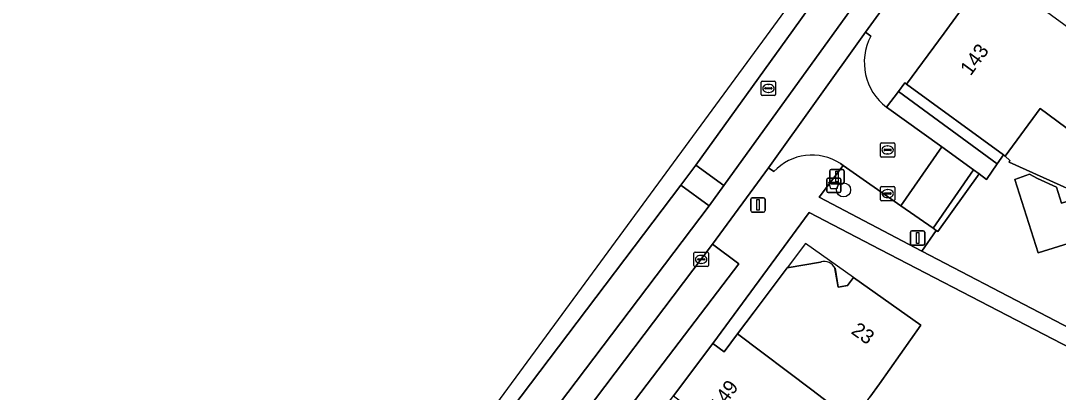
# Model space of a CAD drawing. Extents: x 160349 to 161355, y 381727 to 382854.
# Drawn here: x 160629.9 to 160702.1, y 382428.4 to 382454.3 of the extents above; entities that cross this region are included whole.
import ezdxf

# ---------------------------------------------------------------- set-up
doc = ezdxf.new("R2010")
doc.units = 0
for name, color, linetype in [('IMGEO_Afvalbak', 7, 'Continuous'), ('IMGEO_Boom', 7, 'Continuous'), ('IMGEO_Erf', 7, 'Continuous'), ('IMGEO_Groenvoorziening', 7, 'Continuous'), ('IMGEO_Haag', 7, 'Continuous'), ('IMGEO_Kolk', 7, 'Continuous'), ('IMGEO_Lichtmast', 7, 'Continuous'), ('IMGEO_Muur', 7, 'Continuous'), ('IMGEO_Pand', 7, 'Continuous'), ('IMGEO_Pand_nummerreeks', 7, 'Continuous'), ('IMGEO_Pand_overbouw', 7, 'Continuous'), ('IMGEO_Parkeervlak_open', 7, 'Continuous'), ('IMGEO_Rijbaan_lokaal_gesloten', 7, 'Continuous'), ('IMGEO_Rijbaan_lokaal_open', 7, 'Continuous'), ('IMGEO_Rioolput', 7, 'Continuous'), ('IMGEO_Verkeersbordpaal', 7, 'Continuous'), ('IMGEO_Voetpad_open', 7, 'Continuous'), ('IMGEO_Woonerf_open', 7, 'Continuous')]:
    doc.layers.add(name, color=color, linetype=linetype)

msp = doc.modelspace()

# ---------------------------------------------------------------- linework, layer by layer
at = {"layer": 'IMGEO_Afvalbak'}
for p, q in [((160685.967, 382442.427), (160685.967, 382443.227)), ((160685.967, 382443.227), (160685.967, 382442.427)), ((160686.067, 382443.327), (160686.857, 382443.327)), ((160686.857, 382443.327), (160686.067, 382443.327)), ((160686.957, 382443.227), (160686.957, 382442.427)), ((160686.957, 382442.427), (160686.957, 382443.227)), ((160686.857, 382442.327), (160686.067, 382442.327)), ((160686.067, 382442.327), (160686.857, 382442.327))]:
    msp.add_line(p, q, dxfattribs=at)
msp.add_lwpolyline([(160686.11, 382443.041), (160686.814, 382443.041), (160686.665, 382442.571), (160686.259, 382442.571), (160686.11, 382443.041)], dxfattribs=at)
for centre, start, end in [((160686.067, 382443.227), 90, 180), ((160686.067, 382443.227), 90, 180), ((160686.857, 382443.227), 0, 90), ((160686.857, 382443.227), 360, 90), ((160686.067, 382442.427), 180, 270), ((160686.067, 382442.427), 180, 270), ((160686.857, 382442.427), 270, 0), ((160686.857, 382442.427), 270, 0)]:
    msp.add_arc(centre, 0.1, start, end, dxfattribs=at)
at = {"layer": 'IMGEO_Boom'}
msp.add_circle((160687.136, 382442.5), 0.489, dxfattribs=at)
at = {"layer": 'IMGEO_Erf'}
for points in [[(160703.231, 382446.384), (160700.813, 382448.159), (160698.385, 382444.843), (160698.7, 382444.542), (160698.651, 382444.432), (160706.474, 382440.908)], [(160708.642, 382428.527), (160689.692, 382438.362), (160684.752, 382440.931), (160678.05, 382431.824), (160678.822, 382431.239), (160679.769, 382432.498), (160680.924, 382434.033), (160683.224, 382437.09), (160685.543, 382437.484)], [(160686.541, 382437.041), (160686.762, 382435.74), (160687.422, 382435.852), (160687.826, 382436.421), (160692.521, 382433.089), (160689.628, 382429.012), (160688.972, 382428.088)]]:
    msp.add_lwpolyline(points, dxfattribs=at)
msp.add_arc((160685.814, 382436.749), 0.783, 21.88014, 110.24817, dxfattribs=at)
at = {"layer": 'IMGEO_Groenvoorziening'}
for points in [[(160691.527, 382449.864), (160691.401, 382449.952), (160690.952, 382449.356), (160697.833, 382444.321), (160698.257, 382444.937)], [(160690.952, 382449.356), (160690.124, 382448.255), (160693.976, 382445.488), (160696.188, 382443.899), (160696.562, 382443.63), (160697.074, 382443.216), (160697.833, 382444.321)], [(160687.101, 382444.21), (160685.434, 382442.005), (160692.572, 382438.247), (160693.581, 382439.686), (160693.369, 382439.834), (160691.118, 382441.405)]]:
    msp.add_lwpolyline(points, close=True, dxfattribs=at)
at = {"layer": 'IMGEO_Haag'}
msp.add_lwpolyline([(160697.833, 382444.321), (160698.257, 382444.937), (160691.527, 382449.864), (160691.401, 382449.952), (160690.952, 382449.356)], close=True, dxfattribs=at)
at = {"layer": 'IMGEO_Kolk'}
for p, q in [((160689.709, 382441.823), (160689.709, 382442.675)), ((160689.784, 382442.749), (160690.636, 382442.749)), ((160690.197, 382442.529), (160690.222, 382442.529)), ((160690.71, 382442.675), (160690.71, 382441.823)), ((160690.636, 382441.749), (160689.784, 382441.749)), ((160689.968, 382442.243), (160689.968, 382442.255)), ((160690.406, 382442.206), (160690.008, 382442.206)), ((160690.011, 382442.292), (160690.409, 382442.292)), ((160690.22, 382441.969), (160690.195, 382441.969)), ((160690.452, 382442.255), (160690.452, 382442.243)), ((160676.808, 382438.171), (160677.66, 382438.171)), ((160676.733, 382437.245), (160676.733, 382438.097)), ((160676.992, 382437.665), (160676.992, 382437.677)), ((160677.43, 382437.628), (160677.032, 382437.628)), ((160677.035, 382437.714), (160677.433, 382437.714)), ((160677.244, 382437.391), (160677.219, 382437.391)), ((160677.221, 382437.951), (160677.246, 382437.951)), ((160677.476, 382437.677), (160677.476, 382437.665)), ((160677.734, 382438.097), (160677.734, 382437.245)), ((160677.66, 382437.171), (160676.808, 382437.171))]:
    msp.add_line(p, q, dxfattribs=at)
for points in [[(160689.709, 382441.823), (160689.709, 382442.675)], [(160689.784, 382442.749), (160690.636, 382442.749)], [(160690.71, 382442.675), (160690.71, 382441.823)], [(160690.636, 382441.749), (160689.784, 382441.749)], [(160676.808, 382438.171), (160677.66, 382438.171)], [(160676.733, 382437.245), (160676.733, 382438.097)], [(160677.734, 382438.097), (160677.734, 382437.245)], [(160677.66, 382437.171), (160676.808, 382437.171)]]:
    msp.add_lwpolyline(points, dxfattribs=at)
for centre, radius, start, end in [((160689.786, 382442.673), 0.0765, 91.55205, 178.44795), ((160689.786, 382442.673), 0.0765, 91.55205, 178.44795), ((160690.634, 382442.673), 0.0765, 1.55205, 88.44795), ((160690.634, 382442.673), 0.0765, 1.55205, 88.44795), ((160689.786, 382441.825), 0.0765, 181.55205, 268.44795), ((160689.786, 382441.825), 0.0765, 181.55205, 268.44795), ((160690.008, 382442.252), 0.0403, 85.87752, 175.75265), ((160690.005, 382442.242), 0.0366, 178.93798, 274.71019), ((160690.409, 382442.249), 0.043, 264.86636, 352.45326), ((160690.413, 382442.254), 0.0386, 1.73085, 96.63898), ((160690.634, 382441.825), 0.0765, 271.55205, 358.44795), ((160690.634, 382441.825), 0.0765, 271.55205, 358.44795), ((160676.81, 382438.095), 0.0765, 91.55205, 178.44795), ((160676.81, 382438.095), 0.0765, 91.55205, 178.44795), ((160677.658, 382438.095), 0.0765, 1.55205, 88.44795), ((160677.658, 382438.095), 0.0765, 1.55205, 88.44795), ((160677.032, 382437.674), 0.0403, 85.87752, 175.75265), ((160677.029, 382437.664), 0.0366, 178.93798, 274.71019), ((160677.433, 382437.671), 0.043, 264.86636, 352.45326), ((160677.437, 382437.676), 0.0386, 1.73085, 96.63898), ((160676.81, 382437.247), 0.0765, 181.55205, 268.44795), ((160676.81, 382437.247), 0.0765, 181.55205, 268.44795), ((160677.658, 382437.247), 0.0765, 271.55205, 358.44795), ((160677.658, 382437.247), 0.0765, 271.55205, 358.44795)]:
    msp.add_arc(centre, radius, start, end, dxfattribs=at)
for centre, major_axis, ratio, start_param, end_param in [((160690.196, 382442.249), (-0.387, 0.002), 0.722429, 4.712389, 7.853982), ((160690.221, 382442.249), (-0.39, 0.002), 0.717154, 1.570796, 4.712389), ((160677.22, 382437.671), (-0.387, 0.002), 0.722429, 4.712389, 7.853982), ((160677.245, 382437.671), (-0.39, 0.002), 0.717154, 1.570796, 4.712389)]:
    msp.add_ellipse(centre, major_axis=major_axis, ratio=ratio, start_param=start_param, end_param=end_param, dxfattribs=at)
at = {"layer": 'IMGEO_Lichtmast'}
for p, q in [((160680.688, 382441.06), (160680.688, 382441.86)), ((160680.688, 382441.86), (160680.688, 382441.06)), ((160680.788, 382441.96), (160681.578, 382441.96)), ((160681.578, 382441.96), (160680.788, 382441.96)), ((160681.678, 382441.86), (160681.678, 382441.06)), ((160681.678, 382441.06), (160681.678, 382441.86)), ((160681.578, 382440.96), (160680.788, 382440.96)), ((160680.788, 382440.96), (160681.578, 382440.96)), ((160691.796, 382438.76), (160691.796, 382439.56)), ((160691.796, 382439.56), (160691.796, 382438.76)), ((160691.896, 382439.66), (160692.686, 382439.66)), ((160692.686, 382439.66), (160691.896, 382439.66)), ((160692.786, 382439.56), (160692.786, 382438.76)), ((160692.786, 382438.76), (160692.786, 382439.56)), ((160692.686, 382438.66), (160691.896, 382438.66)), ((160691.896, 382438.66), (160692.686, 382438.66))]:
    msp.add_line(p, q, dxfattribs=at)
for points in [[(160681.108, 382441.835), (160681.258, 382441.835), (160681.258, 382441.085), (160681.108, 382441.085), (160681.108, 382441.835)], [(160692.216, 382439.535), (160692.366, 382439.535), (160692.366, 382438.785), (160692.216, 382438.785), (160692.216, 382439.535)]]:
    msp.add_lwpolyline(points, dxfattribs=at)
for centre, start, end in [((160680.788, 382441.86), 90, 180), ((160680.788, 382441.86), 90, 180), ((160681.578, 382441.86), 0, 90), ((160681.578, 382441.86), 360, 90), ((160680.788, 382441.06), 180, 270), ((160680.788, 382441.06), 180, 270), ((160681.578, 382441.06), 270, 0), ((160681.578, 382441.06), 270, 0), ((160691.896, 382439.56), 90, 180), ((160691.896, 382439.56), 90, 180), ((160692.686, 382439.56), 0, 90), ((160692.686, 382439.56), 360, 90), ((160691.896, 382438.76), 180, 270), ((160691.896, 382438.76), 180, 270), ((160692.686, 382438.76), 270, 0), ((160692.686, 382438.76), 270, 0)]:
    msp.add_arc(centre, 0.1, start, end, dxfattribs=at)
at = {"layer": 'IMGEO_Muur'}
for points in [[(160698.651, 382444.432), (160706.474, 382440.908)], [(160689.692, 382438.362), (160708.642, 382428.527)]]:
    msp.add_lwpolyline(points, dxfattribs=at)
at = {"layer": 'IMGEO_Pand'}
for points in [[(160705.158, 382454.093), (160704.183, 382452.759), (160697.324, 382457.781), (160694.128, 382453.417), (160691.527, 382449.864), (160698.257, 382444.937), (160698.385, 382444.843), (160700.813, 382448.159), (160703.231, 382446.384), (160704.865, 382448.608), (160705.936, 382447.921), (160709.443, 382445.246), (160712.165, 382448.954), (160711.552, 382449.409)], [(160687.787, 382426.418), (160684.92, 382428.592), (160679.769, 382432.498), (160678.822, 382431.239), (160678.05, 382431.824), (160675.318, 382428.177), (160685.225, 382420.754), (160686.571, 382422.53), (160688.434, 382425.072), (160687.381, 382425.847)]]:
    msp.add_lwpolyline(points, close=True, dxfattribs=at)
msp.add_lwpolyline([(160685.543, 382437.484), (160683.224, 382437.09), (160680.924, 382434.033), (160679.769, 382432.498), (160684.92, 382428.592), (160687.787, 382426.418), (160688.972, 382428.088), (160689.628, 382429.012), (160692.521, 382433.089), (160687.826, 382436.421), (160687.422, 382435.852), (160686.762, 382435.74), (160686.541, 382437.041)], dxfattribs=at)
msp.add_arc((160685.814, 382436.749), 0.783, 21.88014, 110.24817, dxfattribs=at)
at = {"layer": 'IMGEO_Pand_overbouw'}
for points in [[(160687.826, 382436.421), (160684.498, 382438.783), (160683.224, 382437.09), (160685.57, 382437.494)], [(160686.545, 382437.05), (160686.762, 382435.74), (160687.435, 382435.863), (160687.826, 382436.421)]]:
    msp.add_lwpolyline(points, dxfattribs=at)
msp.add_arc((160685.811, 382436.731), 0.8, 23.48067, 107.55176, dxfattribs=at)
at = {"layer": 'IMGEO_Parkeervlak_open'}
for points in [[(160709.462, 382436.088), (160708.187, 382439.965), (160708, 382439.902), (160707.934, 382440.121), (160705.677, 382439.445), (160705.171, 382441.067), (160704.958, 382441.002), (160704.831, 382441.431), (160703.575, 382441.968), (160702.309, 382441.575), (160701.961, 382442.695), (160700.638, 382443.308), (160700.071, 382443.589), (160699.055, 382443.236), (160700.667, 382438.124), (160703.133, 382438.884), (160703.778, 382436.86), (160706.242, 382437.58), (160706.975, 382435.333)], [(160679.847, 382437.355), (160678.018, 382438.723), (160656.263, 382409.97), (160657.983, 382408.647)]]:
    msp.add_lwpolyline(points, close=True, dxfattribs=at)
at = {"layer": 'IMGEO_Rijbaan_lokaal_gesloten'}
msp.add_lwpolyline([(160737.875, 382529.651), (160728.372, 382516.708), (160650.372, 382410.468), (160605.248, 382351.983), (160599.593, 382344.653), (160582.793, 382322.877), (160584.192, 382321.808), (160675.822, 382442.831), (160676.854, 382444.234), (160683.603, 382453.599), (160687.5, 382459.031), (160688.505, 382460.429), (160689.911, 382462.447)], close=True, dxfattribs=at)
msp.add_lwpolyline([(160689.474, 382457.602), (160678.811, 382442.8), (160677.781, 382441.391), (160586.102, 382320.345), (160587.515, 382319.259), (160589.403, 382321.703), (160656.263, 382409.97), (160678.018, 382438.723), (160681.906, 382444.04), (160688.656, 382453.471), (160692.975, 382459.439)], dxfattribs=at)
at = {"layer": 'IMGEO_Rijbaan_lokaal_open'}
for points in [[(160689.474, 382457.602), (160687.5, 382459.031), (160683.603, 382453.599), (160676.854, 382444.234), (160678.811, 382442.8)], [(160676.854, 382444.234), (160675.822, 382442.831), (160677.781, 382441.391), (160678.811, 382442.8)], [(160582.415, 382322.387), (160587.184, 382318.772), (160587.515, 382319.259), (160586.102, 382320.345), (160677.781, 382441.391), (160675.822, 382442.831), (160584.192, 382321.808), (160582.793, 382322.877)]]:
    msp.add_lwpolyline(points, close=True, dxfattribs=at)
at = {"layer": 'IMGEO_Rioolput'}
for p, q in [((160681.411, 382449.139), (160681.411, 382449.991)), ((160681.486, 382450.065), (160682.338, 382450.065)), ((160681.899, 382449.845), (160681.924, 382449.845)), ((160682.412, 382449.991), (160682.412, 382449.139)), ((160682.338, 382449.065), (160681.486, 382449.065)), ((160681.67, 382449.559), (160681.67, 382449.571)), ((160682.108, 382449.522), (160681.71, 382449.522)), ((160681.713, 382449.608), (160682.111, 382449.608)), ((160681.922, 382449.285), (160681.897, 382449.285)), ((160682.154, 382449.571), (160682.154, 382449.559)), ((160689.7, 382444.857), (160689.7, 382445.709)), ((160689.775, 382445.783), (160690.627, 382445.783)), ((160690.002, 382445.326), (160690.4, 382445.326)), ((160690.188, 382445.563), (160690.213, 382445.563)), ((160690.701, 382445.709), (160690.701, 382444.857)), ((160690.627, 382444.783), (160689.775, 382444.783)), ((160689.959, 382445.277), (160689.959, 382445.289)), ((160690.397, 382445.24), (160689.999, 382445.24)), ((160690.211, 382445.003), (160690.186, 382445.003)), ((160690.443, 382445.289), (160690.443, 382445.277))]:
    msp.add_line(p, q, dxfattribs=at)
for points in [[(160681.411, 382449.139), (160681.411, 382449.991)], [(160681.486, 382450.065), (160682.338, 382450.065)], [(160682.412, 382449.991), (160682.412, 382449.139)], [(160682.338, 382449.065), (160681.486, 382449.065)], [(160689.7, 382444.857), (160689.7, 382445.709)], [(160689.775, 382445.783), (160690.627, 382445.783)], [(160690.701, 382445.709), (160690.701, 382444.857)], [(160690.627, 382444.783), (160689.775, 382444.783)]]:
    msp.add_lwpolyline(points, dxfattribs=at)
for centre, radius, start, end in [((160681.488, 382449.989), 0.0765, 91.55205, 178.44795), ((160681.488, 382449.989), 0.0765, 91.55205, 178.44795), ((160682.336, 382449.989), 0.0765, 1.55205, 88.44795), ((160682.336, 382449.989), 0.0765, 1.55205, 88.44795), ((160681.488, 382449.141), 0.0765, 181.55205, 268.44795), ((160681.488, 382449.141), 0.0765, 181.55205, 268.44795), ((160681.71, 382449.568), 0.0403, 85.87752, 175.75265), ((160681.707, 382449.558), 0.0366, 178.93798, 274.71019), ((160682.111, 382449.565), 0.043, 264.86636, 352.45326), ((160682.115, 382449.57), 0.0386, 1.73085, 96.63898), ((160682.336, 382449.141), 0.0765, 271.55205, 358.44795), ((160682.336, 382449.141), 0.0765, 271.55205, 358.44795), ((160689.777, 382445.707), 0.0765, 91.55205, 178.44795), ((160689.777, 382445.707), 0.0765, 91.55205, 178.44795), ((160689.999, 382445.286), 0.0403, 85.87752, 175.75265), ((160690.404, 382445.288), 0.0386, 1.73085, 96.63898), ((160690.625, 382445.707), 0.0765, 1.55205, 88.44795), ((160690.625, 382445.707), 0.0765, 1.55205, 88.44795), ((160689.777, 382444.859), 0.0765, 181.55205, 268.44795), ((160689.777, 382444.859), 0.0765, 181.55205, 268.44795), ((160689.996, 382445.276), 0.0366, 178.93798, 274.71019), ((160690.4, 382445.283), 0.043, 264.86636, 352.45326), ((160690.625, 382444.859), 0.0765, 271.55205, 358.44795), ((160690.625, 382444.859), 0.0765, 271.55205, 358.44795)]:
    msp.add_arc(centre, radius, start, end, dxfattribs=at)
for centre, major_axis, ratio, start_param, end_param in [((160681.898, 382449.565), (-0.387, 0.002), 0.722429, 4.712389, 7.853982), ((160681.923, 382449.565), (-0.39, 0.002), 0.717154, 1.570796, 4.712389), ((160690.187, 382445.283), (-0.387, 0.002), 0.722429, 4.712389, 7.853982), ((160690.212, 382445.283), (-0.39, 0.002), 0.717154, 1.570796, 4.712389)]:
    msp.add_ellipse(centre, major_axis=major_axis, ratio=ratio, start_param=start_param, end_param=end_param, dxfattribs=at)
at = {"layer": 'IMGEO_Verkeersbordpaal'}
for p, q in [((160686.282, 382443.933), (160687.072, 382443.933)), ((160687.072, 382443.933), (160686.282, 382443.933)), ((160686.182, 382443.033), (160686.182, 382443.833)), ((160686.182, 382443.833), (160686.182, 382443.033)), ((160687.172, 382443.833), (160687.172, 382443.033)), ((160687.172, 382443.033), (160687.172, 382443.833)), ((160687.072, 382442.933), (160686.282, 382442.933)), ((160686.282, 382442.933), (160687.072, 382442.933))]:
    msp.add_line(p, q, dxfattribs=at)
msp.add_lwpolyline([(160686.602, 382443.808), (160686.752, 382443.808), (160686.752, 382443.058), (160686.602, 382443.058), (160686.602, 382443.808)], dxfattribs=at)
for centre, start, end in [((160686.282, 382443.833), 90, 180), ((160686.282, 382443.833), 90, 180), ((160687.072, 382443.833), 0, 90), ((160687.072, 382443.833), 360, 90), ((160686.282, 382443.033), 180, 270), ((160686.282, 382443.033), 180, 270), ((160687.072, 382443.033), 270, 0), ((160687.072, 382443.033), 270, 0)]:
    msp.add_arc(centre, 0.1, start, end, dxfattribs=at)
at = {"layer": 'IMGEO_Voetpad_open'}
for points in [[(160729.479, 382509.87), (160729.116, 382510.121), (160714.615, 382489.823), (160716.371, 382488.433), (160706.129, 382474.035), (160704.295, 382475.32), (160703.438, 382474.117), (160705.247, 382472.796), (160694.716, 382458.088), (160692.975, 382459.439), (160688.656, 382453.471), (160689.03, 382453.194)], [(160690.124, 382448.255), (160690.952, 382449.356), (160691.401, 382449.952), (160691.527, 382449.864), (160694.128, 382453.417), (160697.324, 382457.781), (160702.033, 382464.212), (160706.914, 382470.879), (160707.885, 382472.267), (160713.082, 382479.933), (160713.556, 382480.539), (160718.092, 382486.78), (160722.278, 382492.538), (160726.425, 382498.244)], [(160682.296, 382443.774), (160681.906, 382444.04), (160678.018, 382438.723), (160679.847, 382437.355), (160657.983, 382408.647), (160656.263, 382409.97), (160589.403, 382321.703), (160591.199, 382320.431), (160580.493, 382306.275), (160578.711, 382307.64), (160577.028, 382305.446)], [(160708.959, 382429.716), (160692.572, 382438.247), (160685.434, 382442.005), (160687.101, 382444.21), (160686.914, 382444.34)], [(160632.201, 382373.563), (160638.19, 382381.233), (160638.97, 382380.625), (160639.462, 382381.255), (160645.083, 382388.454), (160645.469, 382388.948), (160644.784, 382389.483), (160650.294, 382396.539), (160652.493, 382399.527), (160652.37, 382399.59), (160655.44, 382403.651), (160656.527, 382403.096), (160658.076, 382405.164), (160664.571, 382413.833), (160669.467, 382420.369), (160672.516, 382424.437), (160675.318, 382428.177), (160678.05, 382431.824), (160684.752, 382440.931), (160689.692, 382438.362), (160708.642, 382428.527)]]:
    msp.add_lwpolyline(points, dxfattribs=at)
for centre, radius, start, end in [((160692.498, 382451.372), 3.918, 152.2789, 232.70009), ((160684.941, 382441.317), 3.61, 56.8702, 137.10489)]:
    msp.add_arc(centre, radius, start, end, dxfattribs=at)
at = {"layer": 'IMGEO_Woonerf_open'}
for points in [[(160689.03, 382453.194), (160688.656, 382453.471), (160681.906, 382444.04), (160682.296, 382443.774)], [(160686.914, 382444.34), (160687.101, 382444.21), (160691.118, 382441.405), (160693.976, 382445.488), (160690.124, 382448.255)], [(160706.474, 382440.908), (160698.651, 382444.432), (160698.7, 382444.542), (160698.385, 382444.843), (160698.257, 382444.937), (160697.833, 382444.321), (160697.074, 382443.216), (160696.562, 382443.63), (160693.704, 382439.602), (160693.581, 382439.686), (160692.572, 382438.247), (160708.959, 382429.716)]]:
    msp.add_lwpolyline(points, dxfattribs=at)
for points in [[(160696.188, 382443.899), (160693.976, 382445.488), (160691.118, 382441.405), (160693.369, 382439.834)], [(160696.562, 382443.63), (160696.188, 382443.899), (160693.369, 382439.834), (160693.581, 382439.686), (160693.704, 382439.602)], [(160709.462, 382436.088), (160706.975, 382435.333), (160706.242, 382437.58), (160703.778, 382436.86), (160703.133, 382438.884), (160700.667, 382438.124), (160699.055, 382443.236), (160700.071, 382443.589), (160700.638, 382443.308), (160701.961, 382442.695), (160702.309, 382441.575), (160703.575, 382441.968), (160704.831, 382441.431), (160704.958, 382441.002), (160705.171, 382441.067), (160705.677, 382439.445), (160707.934, 382440.121), (160708, 382439.902), (160708.187, 382439.965)]]:
    msp.add_lwpolyline(points, close=True, dxfattribs=at)
for centre, radius, start, end in [((160692.498, 382451.372), 3.918, 152.2789, 232.70009), ((160684.941, 382441.317), 3.61, 56.8702, 137.10489)]:
    msp.add_arc(centre, radius, start, end, dxfattribs=at)

# ---------------------------------------------------------------- texts
at = {"layer": 'IMGEO_Pand_nummerreeks'}
for s, rotation, p in [('143', 53.78874, (160695.977, 382450.389)), ('23', 324.63701, (160687.601, 382432.559)), ('149', 53.159, (160678.537, 382427.004))]:
    msp.add_text(s, height=1, rotation=rotation, dxfattribs=at).set_placement(p)

doc.saveas('drawing.dxf')
